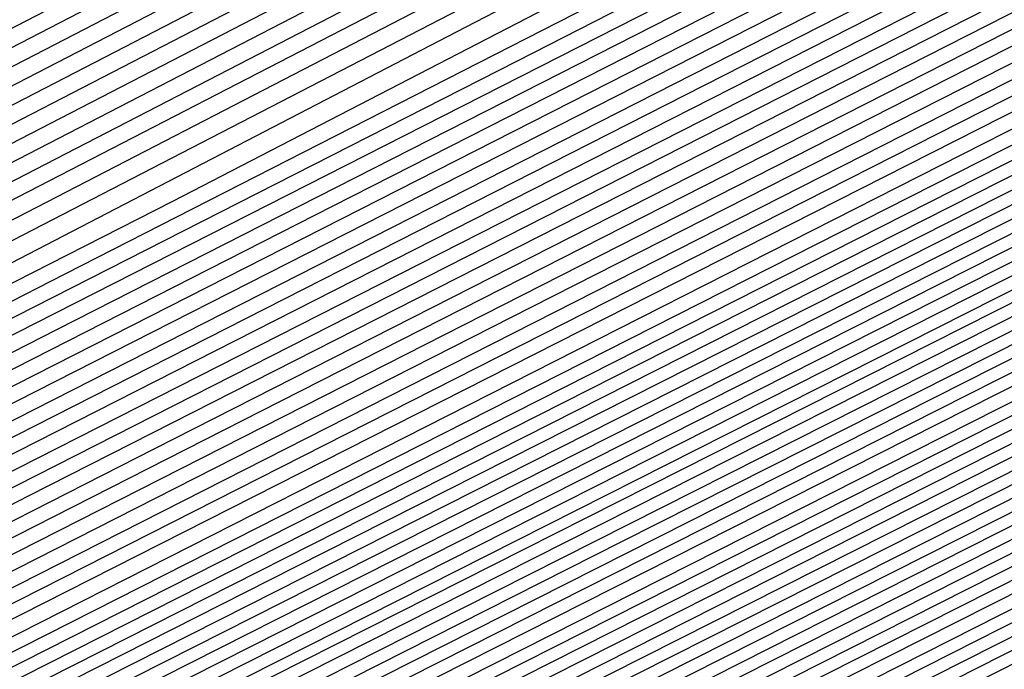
# Model space of a CAD drawing. Extents: x 3249832 to 3255657, y 13789405 to 13793316.
# Tile 382 of 656: x 3254717.086 to 3254718.228, y 13790589.639 to 13790590.392. Entities that reach past the tile are written whole.
import ezdxf

# ---------------------------------------------------------------- set-up
doc = ezdxf.new("R2010")
doc.units = 0
doc.header["$LTSCALE"] = 100
doc.header["$MEASUREMENT"] = 0
for name, color, linetype in [('GRATIO_CON', 10, 'CONTINUOUS'), ('GRATIO_ICON', 7, 'CONTINUOUS'), ('TARGETS_EAST', 7, 'CONTINUOUS')]:
    doc.layers.add(name, color=color, linetype=linetype)

# ---------------------------------------------------------------- blocks, each defined once
blk = doc.blocks.new('Gratio_032316_contours')
at = {"layer": 'GRATIO_CON', "color": 1, "linetype": 'Continuous', "flags": 128}
for points in [[(3254685.0376, 13790573.6106), (3254694.3948, 13790578.1075), (3254703.1496, 13790582.3192), (3254709.8648, 13790585.5517), (3254713.5359, 13790587.3196), (3254714.8889, 13790587.9721), (3254715.0828, 13790588.0668), (3254715.333, 13790588.1946), (3254717.0809, 13790589.0781), (3254721.8247, 13790591.4729), (3254730.3796, 13790595.7905), (3254740.8302, 13790601.0656), (3254750.5783, 13790605.9885), (3254757.5758, 13790609.5281), (3254761.9759, 13790611.7676), (3254764.482, 13790613.0684), (3254765.7823, 13790613.781), (3254766.5051, 13790614.2114), (3254767.2635, 13790614.6541), (3254768.4947, 13790615.3216), (3254769.9322, 13790616.0971), (3254771.1334, 13790616.7816)], [(3254686.0134, 13790574.0961), (3254695.1623, 13790578.4926), (3254703.623, 13790582.5627), (3254710.0723, 13790585.6672), (3254713.5929, 13790587.3627), (3254714.8905, 13790587.9885), (3254715.0765, 13790588.0794), (3254715.32, 13790588.2039), (3254717.022, 13790589.0643), (3254721.641, 13790591.3962), (3254729.9742, 13790595.602), (3254740.1723, 13790600.7497), (3254749.7246, 13790605.5739), (3254756.6465, 13790609.0755), (3254761.0584, 13790611.3209), (3254763.6069, 13790612.6429), (3254764.9354, 13790613.3689), (3254765.6738, 13790613.8062), (3254766.4486, 13790614.2565), (3254767.7067, 13790614.9375), (3254769.176, 13790615.729), (3254770.4045, 13790616.4267), (3254771.0551, 13790616.8757), (3254771.2495, 13790617.1191)], [(3254686.9892, 13790574.5817), (3254695.9299, 13790578.8778), (3254704.0964, 13790582.8062), (3254710.2798, 13790585.7827), (3254713.65, 13790587.4058), (3254714.8921, 13790588.0049), (3254715.0701, 13790588.092), (3254715.307, 13790588.2133), (3254716.963, 13790589.0505), (3254721.4573, 13790591.3195), (3254729.5688, 13790595.4135), (3254739.5144, 13790600.4338), (3254748.8709, 13790605.1593)], [(3254687.965, 13790575.0672), (3254696.6974, 13790579.2629), (3254704.5698, 13790583.0496), (3254710.4873, 13790585.8981), (3254713.707, 13790587.4489), (3254714.8937, 13790588.0213), (3254715.0637, 13790588.1046), (3254715.2941, 13790588.2226), (3254716.9041, 13790589.0367), (3254721.2737, 13790591.2429), (3254729.1633, 13790595.2249), (3254738.8565, 13790600.1179), (3254748.0172, 13790604.7447)], [(3254689.9166, 13790576.0383), (3254698.2325, 13790580.0332), (3254705.5166, 13790583.5369), (3254710.9023, 13790586.1303), (3254714.0382, 13790587.647), (3254716.632, 13790588.9334), (3254720.906, 13790591.0888), (3254728.3524, 13790594.8476), (3254737.5406, 13790599.4861), (3254746.3098, 13790603.9155)], [(3254690.8924, 13790576.5238), (3254699.0001, 13790580.4183), (3254705.9899, 13790583.7804), (3254711.1098, 13790586.2458), (3254714.0887, 13790587.6869), (3254716.581, 13790588.9235), (3254720.7224, 13790591.0121), (3254727.947, 13790594.6591), (3254736.8827, 13790599.1702), (3254745.4561, 13790603.5009)], [(3254691.8683, 13790577.0094), (3254699.7676, 13790580.8035), (3254706.4633, 13790584.0239), (3254711.3173, 13790586.3613), (3254714.1392, 13790587.7268), (3254716.5301, 13790588.9136), (3254720.5388, 13790590.9355), (3254727.5416, 13790594.4706), (3254736.2248, 13790598.8543), (3254744.6024, 13790603.0863), (3254751.0704, 13790606.3597)], [(3254684.5147, 13790573.5023), (3254692.8441, 13790577.4949), (3254700.5352, 13790581.1886), (3254706.9367, 13790584.2674), (3254711.5248, 13790586.4768), (3254714.1897, 13790587.7666), (3254716.4792, 13790588.9036), (3254720.3552, 13790590.8588), (3254727.1361, 13790594.2821), (3254735.5669, 13790598.5384), (3254743.7487, 13790602.6718), (3254750.1411, 13790605.9071)], [(3254686.5494, 13790574.5139), (3254694.7957, 13790578.466), (3254702.0703, 13790581.9589), (3254707.8835, 13790584.7544), (3254711.9397, 13790586.7079), (3254714.2907, 13790587.8464), (3254716.3774, 13790588.8837), (3254719.9879, 13790590.7055), (3254726.3253, 13790593.905), (3254734.251, 13790597.9066), (3254742.0413, 13790601.8426), (3254748.2824, 13790605.0018)], [(3254687.5668, 13790575.0197), (3254695.7715, 13790578.9516), (3254702.8378, 13790582.344), (3254708.3569, 13790584.9979), (3254712.1472, 13790586.8234), (3254714.3412, 13790587.8862), (3254716.3265, 13790588.8738), (3254719.8043, 13790590.6289), (3254725.9199, 13790593.7165), (3254733.5931, 13790597.5908), (3254741.1877, 13790601.428), (3254747.3531, 13790604.5492)], [(3254688.5842, 13790575.5255), (3254696.7473, 13790579.4371), (3254703.6054, 13790582.7292), (3254708.8303, 13790585.2414), (3254712.3547, 13790586.9389), (3254714.3917, 13790587.9261), (3254716.2755, 13790588.8639), (3254719.6207, 13790590.5522), (3254725.5145, 13790593.528), (3254732.9352, 13790597.2749), (3254740.334, 13790601.0134), (3254746.4237, 13790604.0966)], [(3254689.6015, 13790576.0313), (3254697.7231, 13790579.9226), (3254704.3729, 13790583.1143), (3254709.3036, 13790585.4849), (3254712.5622, 13790587.0544), (3254714.4422, 13790587.966), (3254716.2246, 13790588.8539), (3254719.4371, 13790590.4756), (3254725.1091, 13790593.3394), (3254732.2773, 13790596.959), (3254739.4803, 13790600.5988), (3254745.4944, 13790603.644)], [(3254691.6363, 13790577.0429), (3254699.6748, 13790580.8937), (3254705.908, 13790583.8846), (3254710.2504, 13790585.9718), (3254712.9771, 13790587.2855), (3254714.5432, 13790588.0457), (3254716.1228, 13790588.834), (3254719.0698, 13790590.3223), (3254724.2982, 13790592.9624), (3254730.9614, 13790596.3272), (3254737.7729, 13790599.7696), (3254743.6357, 13790602.7387), (3254748.2126, 13790605.0675)], [(3254692.6536, 13790577.5487), (3254700.6506, 13790581.3793), (3254706.6756, 13790584.2697), (3254710.7238, 13790586.2153), (3254713.1846, 13790587.401), (3254714.5937, 13790588.0856), (3254716.0719, 13790588.8241), (3254718.8862, 13790590.2456), (3254723.8928, 13790592.7739), (3254730.3035, 13790596.0113), (3254736.9192, 13790599.355), (3254742.7064, 13790602.2861), (3254747.295, 13790604.6208)], [(3254685.2107, 13790574.0117), (3254693.671, 13790578.0546), (3254701.6264, 13790581.8648), (3254707.4431, 13790584.6548), (3254711.1972, 13790586.4588), (3254713.3921, 13790587.5165), (3254714.6442, 13790588.1255), (3254716.0209, 13790588.8142), (3254718.7026, 13790590.169), (3254723.4874, 13790592.5853), (3254729.6456, 13790595.6954), (3254736.0655, 13790598.9404), (3254741.777, 13790601.8334), (3254746.3775, 13790604.1742)], [(3254686.1555, 13790574.4828), (3254694.6884, 13790578.5604), (3254702.6022, 13790582.3504), (3254708.2106, 13790585.04), (3254711.6706, 13790586.7023), (3254713.5996, 13790587.6321), (3254714.6947, 13790588.1653), (3254715.97, 13790588.8042), (3254718.519, 13790590.0923), (3254723.082, 13790592.3968), (3254728.9877, 13790595.3795), (3254735.2118, 13790598.5259), (3254740.8477, 13790601.3808), (3254745.4599, 13790603.7275)], [(3254688.0451, 13790575.4249), (3254696.7231, 13790579.572), (3254704.5538, 13790583.3214), (3254709.7457, 13790585.8102), (3254712.6173, 13790587.189), (3254714.0145, 13790587.8622), (3254714.6772, 13790588.1834), (3254714.921, 13790588.3035), (3254714.9555, 13790588.3228), (3254715.0737, 13790588.3847), (3254715.9023, 13790588.8045), (3254718.1514, 13790589.9405), (3254722.271, 13790592.0202), (3254727.6719, 13790594.7478), (3254733.5044, 13790597.6967), (3254738.989, 13790600.4756), (3254743.6248, 13790602.8341), (3254746.9805, 13790604.5574)], [(3254688.9898, 13790575.8959), (3254697.7405, 13790580.0778), (3254705.5297, 13790583.8072), (3254710.5133, 13790586.1957), (3254713.0907, 13790587.4331), (3254714.222, 13790587.9784), (3254714.7343, 13790588.2272), (3254714.9226, 13790588.3206), (3254714.9492, 13790588.336), (3254715.0608, 13790588.3945), (3254715.8434, 13790588.791), (3254717.9677, 13790589.864), (3254721.8656, 13790591.8317), (3254727.0139, 13790594.4319), (3254732.6507, 13790597.2821), (3254738.0597, 13790600.0229), (3254742.7072, 13790602.3875), (3254746.1055, 13790604.1319)], [(3254689.9346, 13790576.367), (3254698.7579, 13790580.5836), (3254706.5055, 13790584.2927), (3254711.2809, 13790586.5807), (3254713.5641, 13790587.6764), (3254714.4295, 13790588.0938), (3254714.7913, 13790588.2703), (3254714.9242, 13790588.3372), (3254714.9428, 13790588.3489), (3254715.0479, 13790588.4041), (3254715.7845, 13790588.7774), (3254717.7841, 13790589.7874), (3254721.4602, 13790591.6432), (3254726.356, 13790594.116), (3254731.797, 13790596.8675), (3254737.1303, 13790599.5703), (3254741.7897, 13790601.9408), (3254745.2304, 13790603.7063)], [(3254690.8794, 13790576.838), (3254699.7752, 13790581.0894), (3254707.4813, 13790584.7781), (3254712.0484, 13790586.9658), (3254714.0375, 13790587.9198), (3254714.637, 13790588.2092), (3254714.8484, 13790588.3135), (3254714.9258, 13790588.3538), (3254714.9365, 13790588.3618), (3254715.0349, 13790588.4138), (3254715.7256, 13790588.7638), (3254717.6004, 13790589.7108), (3254721.0548, 13790591.4547), (3254725.6981, 13790593.8001), (3254730.9433, 13790596.4529), (3254736.201, 13790599.1177), (3254740.8721, 13790601.4941), (3254744.3553, 13790603.2808), (3254746.3031, 13790604.3029)], [(3254692.4887, 13790577.6457), (3254701.3754, 13790581.893), (3254708.9279, 13790585.5089), (3254713.1479, 13790587.5316), (3254714.7022, 13790588.2788), (3254714.9237, 13790588.3879), (3254715.009, 13790588.4331), (3254715.6077, 13790588.7367), (3254717.2331, 13790589.5577), (3254720.2439, 13790591.0777), (3254724.3823, 13790593.1684), (3254729.2359, 13790595.6237), (3254734.3423, 13790598.2124), (3254739.037, 13790600.6008), (3254742.6052, 13790602.4297), (3254744.6092, 13790603.4787), (3254745.7211, 13790604.0829)], [(3254685.5623, 13790574.3682), (3254692.9579, 13790577.8894), (3254701.6558, 13790582.0461), (3254709.0481, 13790585.5838), (3254713.1792, 13790587.561), (3254714.7014, 13790588.2896), (3254714.9188, 13790588.3948), (3254714.9975, 13790588.4372), (3254715.5498, 13790588.7195), (3254717.0499, 13790589.4795), (3254719.8386, 13790590.8887), (3254723.7244, 13790592.8524), (3254728.3822, 13790595.2091), (3254733.413, 13790597.7598), (3254738.1195, 13790600.1541), (3254741.7301, 13790602.0041), (3254743.7623, 13790603.0666), (3254744.8898, 13790603.6778)], [(3254686.1924, 13790574.6882), (3254693.4274, 13790578.1329), (3254701.9363, 13790582.1993), (3254709.1682, 13790585.6599), (3254713.2098, 13790587.5938), (3254714.6992, 13790588.3063), (3254714.9121, 13790588.4088), (3254714.9844, 13790588.4475), (3254715.4908, 13790588.7062), (3254716.8662, 13790589.403), (3254719.4332, 13790590.7003), (3254723.0664, 13790592.5365), (3254727.5286, 13790594.7946), (3254732.4837, 13790597.3072), (3254737.2019, 13790599.7074), (3254740.855, 13790601.5786), (3254742.9154, 13790602.6545), (3254744.0584, 13790603.2727), (3254745.2603, 13790603.921)], [(3254686.8224, 13790575.0082), (3254693.8968, 13790578.3764), (3254702.2169, 13790582.3524), (3254709.2883, 13790585.736), (3254713.2404, 13790587.6267), (3254714.6969, 13790588.3229), (3254714.9054, 13790588.4228), (3254714.9712, 13790588.4578), (3254715.4318, 13790588.693), (3254716.6825, 13790589.3266), (3254719.0277, 13790590.5118), (3254722.4085, 13790592.2206), (3254726.6749, 13790594.38), (3254731.5543, 13790596.8545), (3254736.2844, 13790599.2608), (3254739.9799, 13790601.153), (3254742.0685, 13790602.2424), (3254743.2271, 13790602.8675), (3254744.4453, 13790603.5235), (3254746.4302, 13790604.5655)], [(3254688.0825, 13790575.6481), (3254694.8356, 13790578.8633), (3254702.778, 13790582.6587), (3254709.5285, 13790585.8883), (3254713.3016, 13790587.6925), (3254714.6925, 13790588.3563), (3254714.8919, 13790588.4508), (3254714.9449, 13790588.4784), (3254715.3138, 13790588.6665), (3254716.3151, 13790589.1737), (3254718.2169, 13790590.1349), (3254721.0927, 13790591.5889), (3254724.9675, 13790593.5508), (3254729.6956, 13790595.9493), (3254734.4493, 13790598.3674), (3254738.2298, 13790600.3019), (3254740.3746, 13790601.4183), (3254741.5643, 13790602.0572), (3254742.8154, 13790602.7285), (3254744.8542, 13790603.7972)], [(3254688.7126, 13790575.9681), (3254695.3051, 13790579.1068), (3254703.0585, 13790582.8118), (3254709.6486, 13790585.9644), (3254713.3321, 13790587.7254), (3254714.6902, 13790588.373), (3254714.8852, 13790588.4648), (3254714.9318, 13790588.4887), (3254715.2548, 13790588.6532), (3254716.1314, 13790589.0973), (3254717.8114, 13790589.9464), (3254720.4348, 13790591.273), (3254724.1138, 13790593.1362), (3254728.7663, 13790595.4966), (3254733.5317, 13790597.9207), (3254737.3547, 13790599.8764), (3254739.5277, 13790601.0062), (3254740.733, 13790601.6521), (3254742.0005, 13790602.331), (3254744.0662, 13790603.4131), (3254746.4898, 13790604.6831)], [(3254689.3426, 13790576.2881), (3254695.7745, 13790579.3503), (3254703.3391, 13790582.965), (3254709.7687, 13790586.0406), (3254713.3627, 13790587.7583), (3254714.688, 13790588.3896), (3254714.8784, 13790588.4788), (3254714.9186, 13790588.4989), (3254715.1958, 13790588.64), (3254715.9477, 13790589.0209), (3254717.406, 13790589.758), (3254719.7768, 13790590.9571), (3254723.2601, 13790592.7216), (3254727.837, 13790595.044), (3254732.6141, 13790597.4741), (3254736.4797, 13790599.4508), (3254738.6808, 13790600.5941), (3254739.9016, 13790601.247), (3254741.1856, 13790601.9335), (3254743.2781, 13790603.029), (3254745.7336, 13790604.3149)], [(3254689.9727, 13790576.6081), (3254696.2439, 13790579.5938), (3254703.6196, 13790583.1181), (3254709.8888, 13790586.1167), (3254713.3933, 13790587.7912), (3254714.6858, 13790588.4063), (3254714.8717, 13790588.4927), (3254714.9055, 13790588.5092), (3254715.1367, 13790588.6267), (3254715.764, 13790588.9444), (3254717.0006, 13790589.5695), (3254719.1189, 13790590.6412), (3254722.4064, 13790592.307), (3254726.9076, 13790594.5914), (3254731.6966, 13790597.0274), (3254735.6046, 13790599.0253), (3254737.8339, 13790600.182), (3254739.0703, 13790600.8418), (3254740.3706, 13790601.5359), (3254742.4901, 13790602.6448), (3254744.9774, 13790603.9467)], [(3254691.2328, 13790577.248), (3254697.1828, 13790580.0808), (3254704.1807, 13790583.4244), (3254710.129, 13790586.269), (3254713.4545, 13790587.8569), (3254714.6813, 13790588.4397), (3254714.8582, 13790588.5207), (3254714.8792, 13790588.5298), (3254715.0187, 13790588.6002), (3254715.3966, 13790588.7916), (3254716.1897, 13790589.1926), (3254717.8031, 13790590.0095), (3254720.699, 13790591.4778), (3254725.0489, 13790593.6861), (3254729.8615, 13790596.1341), (3254733.8544, 13790598.1742), (3254736.14, 13790599.3578), (3254737.4076, 13790600.0316), (3254738.7408, 13790600.7409), (3254740.9141, 13790601.8765), (3254743.4649, 13790603.2103), (3254745.6215, 13790604.3595)], [(3254691.8629, 13790577.568), (3254697.6522, 13790580.3243), (3254704.4611, 13790583.5777), (3254710.2485, 13790586.3458), (3254713.4835, 13790587.8913), (3254714.6768, 13790588.4585), (3254714.8489, 13790588.537), (3254714.8506, 13790588.5348), (3254714.8518, 13790588.5334), (3254714.8527, 13790588.5327), (3254714.8664, 13790588.5395), (3254714.9598, 13790588.5869), (3254715.2129, 13790588.7152), (3254715.7842, 13790589.0041), (3254717.1452, 13790589.6936), (3254719.8453, 13790591.0632), (3254724.1196, 13790593.2335), (3254728.9439, 13790595.6874)], [(3254692.4929, 13790577.888), (3254698.1216, 13790580.5678), (3254704.7416, 13790583.7309), (3254710.3685, 13790586.422), (3254713.514, 13790587.9243), (3254714.6743, 13790588.4754), (3254714.8419, 13790588.5514), (3254714.8437, 13790588.549), (3254714.8451, 13790588.5474), (3254714.846, 13790588.5466), (3254714.8533, 13790588.5497), (3254714.9007, 13790588.5737), (3254715.0292, 13790588.6387), (3254715.3788, 13790588.8157), (3254716.4872, 13790589.3777), (3254718.9916, 13790590.6487), (3254723.1903, 13790592.7809), (3254728.0264, 13790595.2407)], [(3254690.0632, 13790576.7709), (3254693.123, 13790578.2079), (3254698.591, 13790580.8113), (3254705.0221, 13790583.884), (3254710.4885, 13790586.4982), (3254713.5444, 13790587.9574), (3254714.6719, 13790588.4924), (3254714.8349, 13790588.5658), (3254714.9582, 13790588.6248), (3254715.8092, 13790589.0544), (3254718.1159, 13790590.2241), (3254722.2424, 13790592.3192), (3254727.097, 13790594.7881), (3254731.2239, 13790596.8948), (3254733.5977, 13790598.1207), (3254734.9133, 13790598.8161), (3254736.296, 13790599.5483), (3254738.55, 13790600.7241), (3254741.1963, 13790602.1057), (3254743.4348, 13790603.2948), (3254744.6662, 13790603.9913), (3254745.0955, 13790604.2901)], [(3254691.5031, 13790577.4953), (3254694.3831, 13790578.8479), (3254699.5299, 13790581.2982), (3254705.5832, 13790584.1904), (3254710.7286, 13790586.6506), (3254713.6053, 13790588.0234), (3254714.6669, 13790588.5263), (3254714.8207, 13790588.5949), (3254714.8226, 13790588.5922), (3254714.824, 13790588.5906), (3254714.8248, 13790588.5899), (3254714.9363, 13790588.6462), (3254715.7142, 13790589.0415), (3254717.8254, 13790590.114), (3254721.6036, 13790592.0332), (3254726.0488, 13790594.2943), (3254729.8279, 13790596.2235)], [(3254692.223, 13790577.8575), (3254695.0131, 13790579.1679), (3254699.9993, 13790581.5417), (3254705.8637, 13790584.3435), (3254710.8487, 13790586.7268), (3254713.6358, 13790588.0564), (3254714.6644, 13790588.5433), (3254714.8135, 13790588.6094), (3254714.8155, 13790588.6067), (3254714.8167, 13790588.6052), (3254714.8175, 13790588.6047), (3254714.9237, 13790588.6587), (3254715.6658, 13790589.036), (3254717.6798, 13790590.0593), (3254721.2841, 13790591.8904), (3254725.5247, 13790594.0474), (3254729.1299, 13790595.8879)], [(3254691.9397, 13790577.7794), (3254692.9429, 13790578.2197), (3254695.6432, 13790579.4879), (3254700.4687, 13790581.7852), (3254706.1444, 13790584.4965), (3254710.9692, 13790586.8024), (3254713.6674, 13790588.0883), (3254714.6638, 13790588.5586), (3254714.8084, 13790588.6225), (3254714.9107, 13790588.672), (3254715.6173, 13790589.0306), (3254717.5342, 13790590.0047), (3254720.9645, 13790591.7475), (3254725.0006, 13790593.8006), (3254728.4319, 13790595.5522)], [(3254692.538, 13790578.1391), (3254692.693, 13790578.1563), (3254693.6629, 13790578.5819), (3254696.2732, 13790579.8078), (3254700.9381, 13790582.0287), (3254706.4249, 13790584.6497), (3254711.0892, 13790586.8787), (3254713.6977, 13790588.1215), (3254714.661, 13790588.5758), (3254714.801, 13790588.6374), (3254714.8981, 13790588.6844), (3254715.5689, 13790589.0251), (3254717.3886, 13790589.95), (3254720.645, 13790591.6047), (3254724.4765, 13790593.5537), (3254727.7338, 13790595.2166)], [(3254692.4376, 13790578.3629), (3254693.5455, 13790578.8053), (3254693.973, 13790578.9262), (3254694.0553, 13790578.894), (3254694.1997, 13790578.91), (3254695.1028, 13790579.3063), (3254697.5333, 13790580.4478), (3254701.877, 13790582.5157), (3254706.986, 13790584.9561), (3254711.3292, 13790587.0312), (3254713.7583, 13790588.1878), (3254714.6556, 13790588.6103), (3254714.7861, 13790588.6673), (3254714.873, 13790588.7094), (3254715.4721, 13790589.0141), (3254717.0973, 13790589.8407), (3254720.006, 13790591.3189), (3254723.4283, 13790593.06), (3254726.3378, 13790594.5453), (3254728.0364, 13790595.4225)], [(3254691.1475, 13790577.8377), (3254693.1821, 13790578.7265), (3254694.3011, 13790579.1761), (3254694.732, 13790579.3012), (3254694.814, 13790579.2715), (3254694.9531, 13790579.2868), (3254695.8227, 13790579.6685), (3254698.1634, 13790580.7678), (3254702.3464, 13790582.7592), (3254707.2665, 13790585.1092), (3254711.4492, 13790587.1075), (3254713.7886, 13790588.221), (3254714.6529, 13790588.6275), (3254714.7787, 13790588.6822), (3254714.8604, 13790588.7218), (3254715.4237, 13790589.0086), (3254716.9517, 13790589.786), (3254719.6864, 13790591.1761), (3254722.9042, 13790592.8131), (3254725.6398, 13790594.2097), (3254727.242, 13790595.0371)], [(3254691.8705, 13790578.1904), (3254693.9267, 13790579.0902), (3254695.0567, 13790579.5469), (3254695.491, 13790579.6762), (3254695.5727, 13790579.6489), (3254695.7064, 13790579.6637), (3254696.5427, 13790580.0307), (3254698.7935, 13790581.0877), (3254702.8158, 13790583.0027), (3254707.547, 13790585.2624), (3254711.5691, 13790587.1837), (3254713.8189, 13790588.2542), (3254714.6502, 13790588.6447), (3254714.7713, 13790588.6972), (3254714.8479, 13790588.7343), (3254715.3752, 13790589.003), (3254716.8061, 13790589.7314), (3254719.3669, 13790591.0332), (3254722.3801, 13790592.5662), (3254724.9418, 13790593.874), (3254726.4475, 13790594.6516), (3254727.4901, 13790595.1998)], [(3254692.5936, 13790578.5431), (3254694.6713, 13790579.4538), (3254695.8124, 13790579.9177), (3254696.25, 13790580.0512), (3254696.3314, 13790580.0263), (3254696.4597, 13790580.0405), (3254697.2626, 13790580.3929), (3254699.4235, 13790581.4077), (3254703.2852, 13790583.2462), (3254707.8275, 13790585.4156), (3254711.6891, 13790587.26), (3254713.8492, 13790588.2873), (3254714.6475, 13790588.662), (3254714.7639, 13790588.7121), (3254714.8353, 13790588.7468), (3254715.3268, 13790588.9975), (3254716.6604, 13790589.6767), (3254719.0474, 13790590.8904), (3254721.856, 13790592.3194), (3254724.2438, 13790593.5384), (3254725.6531, 13790594.2662), (3254726.6653, 13790594.798), (3254728.1466, 13790595.5731)], [(3254700.6836, 13790582.0477), (3254704.2241, 13790583.7332), (3254708.3885, 13790585.7219), (3254711.9291, 13790587.4125), (3254713.9098, 13790588.3537), (3254714.642, 13790588.6964), (3254714.749, 13790588.742), (3254714.8102, 13790588.7717), (3254715.23, 13790588.9865), (3254716.3692, 13790589.5674), (3254718.4083, 13790590.6046), (3254720.8078, 13790591.8256), (3254722.8477, 13790592.8671), (3254724.0641, 13790593.4953), (3254725.0157, 13790593.9944), (3254726.5167, 13790594.7781), (3254729.0938, 13790596.1143)], [(3254701.3137, 13790582.3677), (3254704.6935, 13790583.9767), (3254708.669, 13790585.8752), (3254712.049, 13790587.489), (3254713.94, 13790588.3874), (3254714.6391, 13790588.7144), (3254714.7414, 13790588.7579), (3254714.7974, 13790588.785), (3254715.1815, 13790588.9815), (3254716.2235, 13790589.513), (3254718.0888, 13790590.4619), (3254720.2837, 13790591.5788), (3254722.1497, 13790592.5315), (3254723.2697, 13790593.1098), (3254724.1909, 13790593.5926), (3254725.7018, 13790594.3806), (3254728.3058, 13790595.7302)], [(3254701.9437, 13790582.6876), (3254705.1629, 13790584.2202), (3254708.9495, 13790586.0285), (3254712.1689, 13790587.5656), (3254713.9701, 13790588.4213), (3254714.6361, 13790588.7328), (3254714.7336, 13790588.7741), (3254714.7846, 13790588.7985), (3254715.1329, 13790588.9767), (3254716.0778, 13790589.4587), (3254717.7692, 13790590.3191), (3254719.7596, 13790591.3319), (3254721.4517, 13790592.1958), (3254722.4752, 13790592.7244), (3254723.3661, 13790593.1908), (3254724.8869, 13790593.9831), (3254727.5178, 13790595.346)], [(3254702.5738, 13790583.0076), (3254705.6323, 13790584.4637), (3254709.2299, 13790586.1817), (3254712.2886, 13790587.6421), (3254713.9998, 13790588.455), (3254714.6326, 13790588.7506), (3254714.7255, 13790588.7888), (3254714.7273, 13790588.7861), (3254714.7281, 13790588.7855), (3254714.7281, 13790588.7864), (3254714.7724, 13790588.8109), (3254715.0843, 13790588.9718), (3254715.9321, 13790589.4043), (3254717.4497, 13790590.1763), (3254719.2354, 13790591.0851), (3254720.7537, 13790591.8602), (3254721.6807, 13790592.3389), (3254722.5413, 13790592.7889), (3254724.0719, 13790593.5856), (3254726.7297, 13790594.9619), (3254729.8532, 13790596.5828)], [(3254703.8339, 13790583.6476), (3254706.5712, 13790584.9507), (3254709.7909, 13790586.4883), (3254712.5282, 13790587.7952), (3254714.0597, 13790588.5228), (3254714.626, 13790588.7873), (3254714.7093, 13790588.8215), (3254714.7111, 13790588.8191), (3254714.7121, 13790588.8186), (3254714.7123, 13790588.8193), (3254714.7466, 13790588.8382), (3254714.9871, 13790588.9622), (3254715.6406, 13790589.2957), (3254716.8106, 13790589.8908), (3254718.1872, 13790590.5913), (3254719.3576, 13790591.1889), (3254720.0918, 13790591.568), (3254720.8917, 13790591.9853), (3254722.442, 13790592.7905), (3254725.1537, 13790594.1936), (3254728.3408, 13790595.8464)], [(3254703.0221, 13790583.2904), (3254704.4639, 13790583.9676), (3254707.0406, 13790585.1942), (3254710.0713, 13790586.6415), (3254712.6481, 13790587.8718), (3254714.0896, 13790588.5567), (3254714.6228, 13790588.8057), (3254714.7012, 13790588.8378), (3254714.703, 13790588.8356), (3254714.7041, 13790588.8351), (3254714.7044, 13790588.8357), (3254714.7337, 13790588.8518), (3254714.9385, 13790588.9574), (3254715.4949, 13790589.2413), (3254716.491, 13790589.748), (3254717.6631, 13790590.3445), (3254718.6596, 13790590.8532), (3254719.2974, 13790591.1825), (3254720.0669, 13790591.5835), (3254721.6271, 13790592.393), (3254724.3657, 13790593.8095), (3254727.5846, 13790595.4782)], [(3254703.7421, 13790583.6526), (3254705.094, 13790584.2875), (3254707.51, 13790585.4377), (3254710.3518, 13790586.7948), (3254712.7679, 13790587.9484), (3254714.1196, 13790588.5905), (3254714.6195, 13790588.824), (3254714.6931, 13790588.8542), (3254714.695, 13790588.8521), (3254714.696, 13790588.8516), (3254714.6965, 13790588.8522), (3254714.7208, 13790588.8655), (3254714.8899, 13790588.9526), (3254715.3492, 13790589.187), (3254716.1715, 13790589.6053), (3254717.139, 13790590.0976), (3254717.9616, 13790590.5176), (3254718.5029, 13790590.7971), (3254719.2421, 13790591.1817), (3254720.8122, 13790591.9955), (3254723.5777, 13790593.4253), (3254726.8284, 13790595.11), (3254729.5854, 13790596.5514)], [(3254703.9931, 13790583.809), (3254704.462, 13790584.0148), (3254705.724, 13790584.6075), (3254707.9794, 13790585.6812), (3254710.6323, 13790586.9481), (3254712.8877, 13790588.025), (3254714.1495, 13790588.6244), (3254714.6163, 13790588.8424), (3254714.685, 13790588.8706), (3254714.6869, 13790588.8687), (3254714.688, 13790588.8682), (3254714.6886, 13790588.8686), (3254714.7079, 13790588.8791), (3254714.8413, 13790588.9479), (3254715.2035, 13790589.1327), (3254715.8519, 13790589.4625), (3254716.6149, 13790589.8508), (3254717.2636, 13790590.1819), (3254717.7084, 13790590.4116), (3254718.4173, 13790590.7799), (3254719.9972, 13790591.598), (3254722.7897, 13790593.0412), (3254726.0722, 13790594.7418), (3254728.8565, 13790596.1965)], [(3254711.1932, 13790587.2546), (3254713.1273, 13790588.1781), (3254714.2094, 13790588.6922), (3254714.6097, 13790588.8791), (3254714.6689, 13790588.9033), (3254714.6707, 13790588.9017), (3254714.672, 13790588.9012), (3254714.6729, 13790588.9015), (3254714.6821, 13790588.9064), (3254714.7441, 13790588.9383), (3254714.9121, 13790589.024), (3254715.2128, 13790589.177), (3254715.5667, 13790589.3571), (3254715.8676, 13790589.5107), (3254716.1195, 13790589.6407), (3254716.7677, 13790589.9763), (3254718.3674, 13790590.8029), (3254721.2136, 13790592.2729), (3254724.5597, 13790594.0055), (3254727.3987, 13790595.4866)], [(3254701.9933, 13790583.1284), (3254704.3506, 13790584.1812), (3254705.6355, 13790584.7383), (3254706.1168, 13790584.9264), (3254706.1942, 13790584.9331), (3254706.2531, 13790584.9396), (3254706.6218, 13790585.1014), (3254707.6142, 13790585.5674), (3254709.3877, 13790586.4117), (3254711.4737, 13790587.4079), (3254713.2472, 13790588.2547), (3254714.2431, 13790588.7279), (3254714.6363, 13790588.9126), (3254714.7615, 13790588.9709), (3254714.8903, 13790589.0341), (3254715.041, 13790589.1098), (3254715.1689, 13790589.1748), (3254715.3248, 13790589.2552), (3254715.9428, 13790589.5745), (3254717.5524, 13790590.4054), (3254720.4256, 13790591.8887), (3254723.8035, 13790593.6373), (3254726.6698, 13790595.1317), (3254728.2624, 13790595.9821)], [(3254692.1954, 13790578.7312), (3254695.8729, 13790580.3923), (3254699.5123, 13790582.0369), (3254702.7163, 13790583.4811), (3254705.0951, 13790584.5448), (3254706.3911, 13790585.1091), (3254706.8758, 13790585.3014), (3254706.9529, 13790585.3105), (3254707.0065, 13790585.3164), (3254707.3418, 13790585.4636), (3254708.2443, 13790585.8874), (3254709.8571, 13790586.6552), (3254711.7541, 13790587.5612), (3254713.367, 13790588.3312), (3254714.2693, 13790588.7599), (3254714.6032, 13790588.9158), (3254714.6527, 13790588.936), (3254714.7384, 13790588.9781), (3254715.3273, 13790589.2809), (3254716.923, 13790590.1036), (3254719.7767, 13790591.5764), (3254723.1315, 13790593.3125), (3254725.9781, 13790594.796), (3254727.5602, 13790595.6396)], [(3254710.3265, 13790586.8987), (3254712.0346, 13790587.7144), (3254713.4868, 13790588.4078), (3254714.2993, 13790588.7938), (3254714.5999, 13790588.9341), (3254714.6444, 13790588.9523), (3254714.646, 13790588.9511), (3254714.6473, 13790588.9509), (3254714.6483, 13790588.9511), (3254714.7284, 13790588.9926), (3254715.2859, 13790589.2805), (3254716.7985, 13790590.0611), (3254719.5049, 13790591.4582), (3254722.687, 13790593.105), (3254725.3872, 13790594.5123), (3254726.8879, 13790595.3125), (3254727.4304, 13790595.6251)], [(3254711.2653, 13790587.3857), (3254712.5955, 13790588.021), (3254713.7265, 13790588.5609), (3254714.3592, 13790588.8615), (3254714.5933, 13790588.9708), (3254714.628, 13790588.985), (3254714.6292, 13790588.9841), (3254714.6302, 13790588.984), (3254714.631, 13790588.9845), (3254714.7024, 13790589.0221), (3254715.1995, 13790589.2794), (3254716.5481, 13790589.976), (3254718.961, 13790591.2218), (3254721.7979, 13790592.6902), (3254724.2052, 13790593.9448), (3254725.5432, 13790594.6582), (3254726.0268, 13790594.9369), (3254726.0851, 13790594.9963), (3254726.1306, 13790595.0453), (3254726.5114, 13790595.2683), (3254727.5597, 13790595.8436)], [(3254711.7347, 13790587.6292), (3254712.876, 13790588.1742), (3254713.8463, 13790588.6375), (3254714.3891, 13790588.8954), (3254714.59, 13790588.9892), (3254714.6197, 13790589.0013), (3254714.6208, 13790589.0006), (3254714.6217, 13790589.0006), (3254714.6223, 13790589.0012), (3254714.6894, 13790589.0368), (3254715.1563, 13790589.2789), (3254716.4229, 13790589.9334), (3254718.6891, 13790591.1036), (3254721.3534, 13790592.4827), (3254723.6143, 13790593.661), (3254724.8709, 13790594.331), (3254725.3251, 13790594.5928), (3254725.3798, 13790594.6486), (3254725.4264, 13790594.6967), (3254725.8112, 13790594.9207), (3254726.8692, 13790595.5005), (3254728.8273, 13790596.5582)], [(3254711.3945, 13790587.4873), (3254712.2041, 13790587.8727), (3254713.1565, 13790588.3275), (3254713.9661, 13790588.7141), (3254714.4191, 13790588.9293), (3254714.5867, 13790589.0075), (3254714.6115, 13790589.0177), (3254714.6124, 13790589.017), (3254714.6131, 13790589.0171), (3254714.6137, 13790589.018), (3254714.6764, 13790589.0516), (3254715.1131, 13790589.2783), (3254716.2977, 13790589.8908), (3254718.4171, 13790590.9854), (3254720.9089, 13790592.2753), (3254723.0233, 13790593.3773), (3254724.1985, 13790594.0039), (3254724.6233, 13790594.2487), (3254724.6745, 13790594.3009), (3254724.7222, 13790594.3481), (3254725.1109, 13790594.5731), (3254726.1787, 13790595.1573), (3254728.1544, 13790596.2242)], [(3254711.6614, 13790587.6367), (3254712.0246, 13790587.8073), (3254712.6736, 13790588.1162), (3254713.4369, 13790588.4808), (3254714.0859, 13790588.7907), (3254714.449, 13790588.9632), (3254714.5834, 13790589.0259), (3254714.6033, 13790589.034), (3254714.604, 13790589.0335), (3254714.6046, 13790589.0337), (3254714.6051, 13790589.0347), (3254714.6634, 13790589.0663), (3254715.0699, 13790589.2778), (3254716.1725, 13790589.8482), (3254718.1451, 13790590.8673), (3254720.4644, 13790592.0678), (3254722.4324, 13790593.0936), (3254723.5262, 13790593.6768), (3254723.9216, 13790593.9046), (3254723.9692, 13790593.9532), (3254724.018, 13790593.9995), (3254724.4106, 13790594.2254), (3254725.4882, 13790594.8142), (3254727.4816, 13790595.8902)], [(3254711.0516, 13790587.454), (3254712.4361, 13790588.0756), (3254712.9476, 13790588.3015), (3254713.0223, 13790588.33), (3254713.0332, 13790588.3312), (3254713.1013, 13790588.3611), (3254713.2847, 13790588.4472), (3254713.6124, 13790588.6033), (3254713.9979, 13790588.7873), (3254714.3257, 13790588.9438), (3254714.5093, 13790589.031), (3254714.5773, 13790589.0632), (3254714.5876, 13790589.0685), (3254714.6374, 13790589.0959), (3254714.9834, 13790589.2767), (3254715.922, 13790589.763), (3254717.6012, 13790590.6309), (3254719.5753, 13790591.653), (3254721.2505, 13790592.5261), (3254722.1815, 13790593.0225)], [(3254711.7963, 13790587.817), (3254713.1969, 13790588.4475), (3254713.7463, 13790588.6934), (3254713.914, 13790588.7687), (3254714.0816, 13790588.8472), (3254714.2783, 13790588.9407), (3254714.4455, 13790589.0204), (3254714.539, 13790589.0649), (3254714.5738, 13790589.0815), (3254714.579, 13790589.085), (3254714.6245, 13790589.1106), (3254714.9403, 13790589.2762), (3254715.7968, 13790589.7204), (3254717.3292, 13790590.5127), (3254719.1308, 13790591.4455), (3254720.6595, 13790592.2423), (3254721.5092, 13790592.6953), (3254721.8163, 13790592.8724), (3254721.8533, 13790592.9101), (3254721.9054, 13790592.9536), (3254722.3098, 13790593.1826), (3254723.4167, 13790593.7848), (3254725.4632, 13790594.8881), (3254728.235, 13790596.3789)]]:
    blk.add_lwpolyline(points, dxfattribs=at)
at = {"layer": 'GRATIO_ICON', "color": 7, "linetype": 'Continuous', "flags": 128}
for points in [[(3254684.0618, 13790573.1252), (3254693.6273, 13790577.7228), (3254702.6763, 13790582.0764), (3254709.6574, 13790585.437), (3254713.4789, 13790587.2772), (3254714.8874, 13790587.9561), (3254715.0892, 13790588.0544), (3254715.346, 13790588.1853), (3254717.1399, 13790589.0918), (3254722.0083, 13790591.5495), (3254730.785, 13790595.979), (3254741.4882, 13790601.3815), (3254751.432, 13790606.4031), (3254758.5051, 13790609.9807), (3254762.8935, 13790612.2142), (3254765.357, 13790613.4939), (3254766.6292, 13790614.1931), (3254767.3365, 13790614.6165), (3254768.0785, 13790615.0516), (3254769.2828, 13790615.7057), (3254770.6884, 13790616.4653), (3254771.8624, 13790617.1365)], [(3254688.9408, 13790575.5527), (3254697.465, 13790579.6481), (3254705.0432, 13790583.2935), (3254710.6948, 13790586.0147), (3254713.9877, 13790587.6072), (3254716.6829, 13790588.9434), (3254721.0897, 13790591.1654), (3254728.7578, 13790595.0362), (3254738.1985, 13790599.802), (3254747.1635, 13790604.3301)], [(3254685.532, 13790574.0081), (3254693.8199, 13790577.9805), (3254701.3027, 13790581.5737), (3254707.4101, 13790584.5109), (3254711.7322, 13790586.5924), (3254714.2402, 13790587.8065), (3254716.4283, 13790588.8937), (3254720.1716, 13790590.7822), (3254726.7307, 13790594.0935), (3254734.909, 13790598.2225), (3254742.895, 13790602.2572), (3254749.2118, 13790605.4545)], [(3254690.6189, 13790576.5371), (3254698.699, 13790580.4082), (3254705.1405, 13790583.4994), (3254709.777, 13790585.7284), (3254712.7697, 13790587.17), (3254714.4927, 13790588.0059), (3254716.1737, 13790588.844), (3254719.2534, 13790590.3989), (3254724.7036, 13790593.1509), (3254731.6194, 13790596.6431), (3254738.6266, 13790600.1842), (3254744.5651, 13790603.1913), (3254749.1301, 13790605.5142)], [(3254687.1003, 13790574.9538), (3254695.7057, 13790579.0662), (3254703.578, 13790582.8359), (3254708.9782, 13790585.4251), (3254712.1439, 13790586.9455), (3254713.807, 13790587.7466), (3254714.6201, 13790588.1401), (3254714.9194, 13790588.2867), (3254714.9619, 13790588.3098), (3254715.0867, 13790588.3751), (3254715.9613, 13790588.8181), (3254718.335, 13790590.0171), (3254722.6765, 13790592.2087), (3254728.3298, 13790595.0637), (3254734.3581, 13790598.1113), (3254739.9184, 13790600.9282), (3254744.5424, 13790603.2808), (3254747.8556, 13790604.983)], [(3254691.8242, 13790577.3091), (3254700.7926, 13790581.5952), (3254708.4571, 13790585.2636), (3254712.8159, 13790587.3508), (3254714.5108, 13790588.1631), (3254714.8444, 13790588.3246), (3254714.9055, 13790588.3566), (3254714.9274, 13790588.3704), (3254714.9301, 13790588.3748), (3254715.022, 13790588.4234), (3254715.6667, 13790588.7503), (3254717.4167, 13790589.6343), (3254720.6493, 13790591.2662), (3254725.0402, 13790593.4842), (3254730.0896, 13790596.0383), (3254735.2717, 13790598.665), (3254739.9546, 13790601.0474), (3254743.4802, 13790602.8552), (3254745.4562, 13790603.8908)], [(3254687.4525, 13790575.3281), (3254694.3662, 13790578.6198), (3254702.4974, 13790582.5055), (3254709.4084, 13790585.8122), (3254713.271, 13790587.6596), (3254714.6947, 13790588.3396), (3254714.8986, 13790588.4368), (3254714.9581, 13790588.4681), (3254715.3728, 13790588.6797), (3254716.4988, 13790589.2502), (3254718.6223, 13790590.3233), (3254721.7506, 13790591.9048), (3254725.8212, 13790593.9654), (3254730.625, 13790596.4019), (3254735.3668, 13790598.8141), (3254739.1049, 13790600.7275), (3254741.2215, 13790601.8303), (3254742.3957, 13790602.4624), (3254743.6304, 13790603.126), (3254745.6422, 13790604.1814)], [(3254690.6028, 13790576.928), (3254696.7133, 13790579.8373), (3254703.9002, 13790583.2712), (3254710.0089, 13790586.1928), (3254713.4239, 13790587.8241), (3254714.6835, 13790588.423), (3254714.865, 13790588.5067), (3254714.8923, 13790588.5195), (3254715.0777, 13790588.6135), (3254715.5803, 13790588.868), (3254716.5951, 13790589.381), (3254718.461, 13790590.3253), (3254721.5527, 13790591.8924), (3254725.9783, 13790594.1388), (3254730.779, 13790596.5807), (3254734.7295, 13790598.5997), (3254736.9869, 13790599.7699), (3254738.2389, 13790600.4367), (3254739.5557, 13790601.1384), (3254741.7021, 13790602.2607), (3254744.2212, 13790603.5785), (3254746.3504, 13790604.7145)], [(3254690.7831, 13790577.1331), (3254693.753, 13790578.5279), (3254699.0604, 13790581.0548), (3254705.3027, 13790584.0372), (3254710.6086, 13790586.5744), (3254713.5749, 13790587.9904), (3254714.6694, 13790588.5093), (3254714.8278, 13790588.5804), (3254714.946, 13790588.6367), (3254715.7611, 13790589.0482), (3254717.9705, 13790590.1687), (3254721.923, 13790592.1758), (3254726.573, 13790594.5409), (3254730.5259, 13790596.559)], [(3254691.693, 13790577.9992), (3254692.7899, 13790578.4344), (3254693.2141, 13790578.5511), (3254693.2967, 13790578.5166), (3254693.4464, 13790578.5331), (3254694.3828, 13790578.9441), (3254696.9033, 13790580.1278), (3254701.4076, 13790582.2722), (3254706.7054, 13790584.8029), (3254711.2092, 13790586.9549), (3254713.728, 13790588.1546), (3254714.6583, 13790588.593), (3254714.7935, 13790588.6523), (3254714.8856, 13790588.6969), (3254715.5205, 13790589.0196), (3254717.2429, 13790589.8953), (3254720.3255, 13790591.4618), (3254723.9524, 13790593.3068), (3254727.0358, 13790594.881), (3254728.8309, 13790595.808)], [(3254690.4958, 13790577.6306), (3254693.3166, 13790578.8958), (3254695.4158, 13790579.8174), (3254696.568, 13790580.2885), (3254697.009, 13790580.4262), (3254697.09, 13790580.4038), (3254697.2131, 13790580.4174), (3254697.9825, 13790580.7551), (3254700.0536, 13790581.7277), (3254703.7547, 13790583.4897), (3254708.108, 13790585.5688), (3254711.8091, 13790587.3362), (3254713.8795, 13790588.3205), (3254714.6448, 13790588.6792), (3254714.7565, 13790588.7271), (3254714.8228, 13790588.7592), (3254715.2784, 13790588.992), (3254716.5148, 13790589.6221), (3254718.7279, 13790590.7475), (3254721.3319, 13790592.0725), (3254723.5457, 13790593.2027), (3254724.8586, 13790593.8807), (3254725.8405, 13790594.3962), (3254727.3317, 13790595.1756)], [(3254703.2038, 13790583.3276), (3254706.1018, 13790584.7072), (3254709.5104, 13790586.335), (3254712.4084, 13790587.7187), (3254714.0297, 13790588.4889), (3254714.6293, 13790588.769), (3254714.7174, 13790588.8051), (3254714.7192, 13790588.8026), (3254714.7201, 13790588.8021), (3254714.7202, 13790588.8029), (3254714.7595, 13790588.8246), (3254715.0357, 13790588.967), (3254715.7864, 13790589.35), (3254717.1301, 13790590.0336), (3254718.7113, 13790590.8382), (3254720.0557, 13790591.5245), (3254720.8863, 13790591.9535), (3254721.7165, 13790592.3871), (3254723.257, 13790593.188), (3254725.9417, 13790594.5778), (3254729.097, 13790596.2146)], [(3254710.9127, 13790587.1014), (3254713.0075, 13790588.1015), (3254714.1795, 13790588.6583), (3254714.613, 13790588.8607), (3254714.677, 13790588.8869), (3254714.6788, 13790588.8852), (3254714.68, 13790588.8847), (3254714.6808, 13790588.885), (3254714.695, 13790588.8927), (3254714.7927, 13790588.9431), (3254715.0578, 13790589.0783), (3254715.5324, 13790589.3197), (3254716.0908, 13790589.6039), (3254716.5656, 13790589.8463), (3254716.914, 13790590.0262), (3254717.5925, 13790590.3781), (3254719.1823, 13790591.2004), (3254722.0016, 13790592.657), (3254725.316, 13790594.3737), (3254728.1276, 13790595.8416)], [(3254710.7959, 13790587.1422), (3254712.3151, 13790587.8677), (3254713.6066, 13790588.4844), (3254714.3292, 13790588.8277), (3254714.5966, 13790588.9525), (3254714.6362, 13790588.9687), (3254714.6376, 13790588.9676), (3254714.6388, 13790588.9674), (3254714.6396, 13790588.9678), (3254714.7154, 13790589.0073), (3254715.2427, 13790589.28), (3254716.6733, 13790590.0185), (3254719.233, 13790591.34), (3254722.2424, 13790592.8976), (3254724.7962, 13790594.2285), (3254726.2155, 13790594.9853), (3254726.7286, 13790595.281), (3254726.7904, 13790595.344), (3254726.8348, 13790595.3939), (3254727.2117, 13790595.616)], [(3254711.6805, 13790587.7048), (3254712.1886, 13790587.9265), (3254712.2636, 13790587.9526), (3254712.2799, 13790587.9544), (3254712.3814, 13790587.9989), (3254712.6546, 13790588.1273), (3254713.143, 13790588.3597), (3254713.7174, 13790588.6341), (3254714.2057, 13790588.8672), (3254714.479, 13790588.997), (3254714.58, 13790589.0442), (3254714.595, 13790589.0503), (3254714.5956, 13790589.05), (3254714.596, 13790589.0503), (3254714.5964, 13790589.0514), (3254714.6505, 13790589.081), (3254715.0267, 13790589.2773), (3254716.0473, 13790589.8056), (3254717.8732, 13790590.7491), (3254720.0198, 13790591.8604), (3254721.8414, 13790592.8098), (3254722.8538, 13790593.3496)]]:
    blk.add_lwpolyline(points, dxfattribs=at)

msp = doc.modelspace()

# ---------------------------------------------------------------- linework, layer by layer
at = {"layer": 'TARGETS_EAST', "color": 1, "const_width": 2.5}
msp.add_lwpolyline([(3254706.2075, 13790587.8749, 1), (3254723.7075, 13790587.8749, 1)], format="xyb", close=True, dxfattribs=at)

# ---------------------------------------------------------------- block references
at = {"layer": 'TARGETS_EAST'}
msp.add_blockref('Gratio_032316_contours', (0, 0), dxfattribs=at)

doc.saveas('drawing.dxf')
